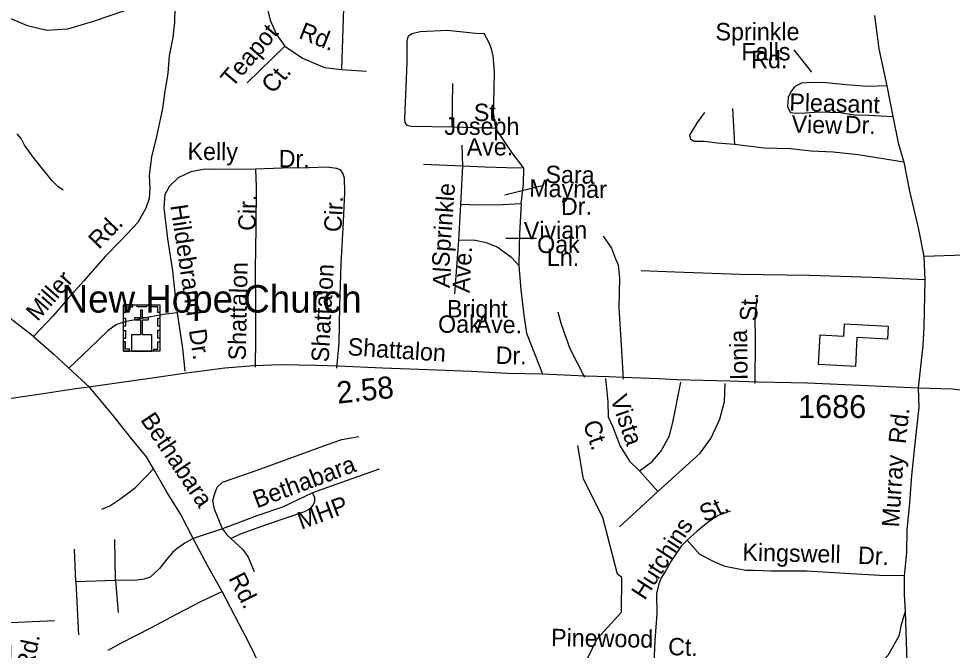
# Model space of a CAD drawing. Extents: x 1547597 to 1699558, y 810033 to 920809.
# Drawn here: x 1610700 to 1615800, y 882486 to 885936 of the extents above; entities that cross this region are included whole.
import ezdxf

# ---------------------------------------------------------------- set-up
doc = ezdxf.new("R2010")
doc.units = 0
for name, color, linetype in [('Exist Cultural Church with Cemetery CELL', 7, 'Continuous'), ('Exist Cultural Church with Cemetery Label', 7, 'Continuous'), ('Exist Cultural Warehouse Building Footprint', 7, 'Continuous'), ('Exist Hydrographic Creek Single Shore', 7, 'Continuous'), ('Exist Hydrographic Misc Water Feature', 7, 'Continuous'), ('Exist Road Non-System Type 51', 7, 'Continuous'), ('Exist Road Non-System Type 51 Label', 7, 'Continuous'), ('Exist Road Secondary Mileage Hundredths English Label', 7, 'Continuous'), ('Exist Road Secondary Structure Culvert Number Label', 7, 'Continuous'), ('Exist Road Secondary Type 51 Attributed', 7, 'Continuous'), ('Exist Road Secondary Type 51 Label', 7, 'Continuous'), ('Exist Road Secondary Type 51 Number Label', 7, 'Continuous')]:
    doc.layers.add(name, color=color, linetype=linetype)

msp = doc.modelspace()

# ---------------------------------------------------------------- linework, layer by layer
at = {"layer": 'Exist Cultural Church with Cemetery CELL'}
for points in [[(1611272.6, 884373.6), (1611471.7, 884373.6), (1611471.7, 884119), (1611272.6, 884119)], [(1611272.6, 884330.3), (1611283.9, 884330.3), (1611283.9, 884362.5), (1611324.5, 884362.5), (1611324.5, 884373.6), (1611272.6, 884373.6)], [(1611346.7, 884373.6), (1611398.5, 884373.6), (1611398.5, 884362.2), (1611346.7, 884362.2)], [(1611471.7, 884330.3), (1611460.4, 884330.3), (1611460.4, 884362.4), (1611419.8, 884362.4), (1611419.8, 884373.6), (1611471.7, 884373.6)], [(1611315.7, 884119), (1611427.8, 884119), (1611427.8, 884209.6), (1611377.1, 884209.6), (1611377.1, 884291.1), (1611410.1, 884291.1), (1611410.1, 884302.1), (1611377.1, 884302.1), (1611377.1, 884344.3), (1611365.5, 884344.3), (1611365.5, 884302.1), (1611332.4, 884302.1), (1611332.4, 884291.1), (1611365.5, 884291.1), (1611365.5, 884209.6), (1611315.7, 884209.6)], [(1611272.6, 884256.1), (1611272.6, 884299.5), (1611284, 884299.5), (1611284, 884256.1)], [(1611460.3, 884257.2), (1611460.3, 884300.5), (1611471.7, 884300.5), (1611471.7, 884257.2)], [(1611272.6, 884188.9), (1611272.6, 884232.2), (1611283.9, 884232.2), (1611283.9, 884188.9)], [(1611460.3, 884191.3), (1611460.3, 884234.6), (1611471.7, 884234.6), (1611471.7, 884191.3)], [(1611305.7, 884119), (1611305.7, 884130.5), (1611283.7, 884130.5), (1611283.7, 884170.9), (1611272.5, 884170.9), (1611272.5, 884119)], [(1611438.5, 884119), (1611438.5, 884130.5), (1611460.5, 884130.5), (1611460.5, 884170.9), (1611471.7, 884170.9), (1611471.7, 884119)]]:
    msp.add_lwpolyline(points, close=True, dxfattribs=at)
at = {"layer": 'Exist Cultural Warehouse Building Footprint'}
msp.add_lwpolyline([(1615211.9, 884270), (1615450.2, 884257.1), (1615446.4, 884185.8), (1615279.2, 884194.9), (1615270.7, 884036.8), (1615069.3, 884047.6), (1615078, 884209.5), (1615208.2, 884202.5)], close=True, dxfattribs=at)
at = {"layer": 'Exist Hydrographic Creek Single Shore'}
msp.add_lwpolyline([(1613734.8, 878287.2), (1614159.7, 878304.8), (1614293.7, 878354.6), (1614353.7, 878429), (1614413.7, 879186), (1614519.7, 879659.9), (1614689.7, 879942.1), (1614724.8, 880056.3), (1614710.7, 880256.8), (1614620.7, 880376.8), (1614133.7, 880724.8), (1613994.8, 880934.4), (1613930.7, 881109.7), (1613918.7, 881451.3), (1613784.7, 882077.9), (1613788.7, 882402.7), (1613857.7, 882545.8), (1613992.7, 882694.1), (1613995.7, 882884.3), (1613970.8, 882901.3), (1613891.7, 883211.5), (1613785.7, 883420.5), (1613754.8, 883604.9)], dxfattribs=at)
at = {"layer": 'Exist Hydrographic Misc Water Feature'}
msp.add_lwpolyline([(1610943.6, 884999.2), (1610914, 885019.7), (1610882.5, 885050.2), (1610778.6, 885179.9), (1610731.7, 885244.7), (1610714.3, 885281), (1610692.7, 885307.3)], dxfattribs=at)
at = {"layer": 'Exist Road Non-System Type 51'}
for p, q in [((1612504.3, 886955.7), (1612463.7, 885658)), ((1611948.9, 885584.8), (1612154.6, 885785.9)), ((1613067.6, 885342.7), (1613071.5, 885582.5)), ((1615442.8, 885568.5), (1615475.9, 885401.1)), ((1614599.7, 885445.8), (1614609.8, 885248.7)), ((1613307.2, 885336.8), (1613067.6, 885342.7)), ((1613120.4, 885244.7), (1613125.1, 885130.8)), ((1613125.1, 885130.8), (1612911.4, 885139.1)), ((1613125.1, 885130.8), (1613112.8, 884920.9)), ((1613112.8, 884920.9), (1613102.7, 884725.2)), ((1613102.7, 884725.2), (1613081.5, 884433.4)), ((1615645, 884636.3), (1615650.5, 884509.8)), ((1610974.7, 884026.5), (1611088.4, 883921.1)), ((1614091.5, 883466.7), (1614191.2, 883353)), ((1613982.6, 883161), (1614191.2, 883353)), ((1611229.1, 882867), (1611225.2, 883091)), ((1611013, 882859.1), (1611005.2, 883038)), ((1611229.1, 882867), (1611013, 882859.1)), ((1611013, 882859.1), (1611026.8, 882570.1)), ((1611229.1, 882867), (1611242.9, 882692))]:
    msp.add_line(p, q, dxfattribs=at)
for points in [[(1612066.5, 886967.5), (1612026.9, 886224.2), (1612045.6, 886048.3), (1612073.5, 885927.4), (1612108.1, 885849.9), (1612154.6, 885785.9)], [(1611553.9, 885996.7), (1611502.3, 886003), (1611438.1, 886009.3), (1611303.6, 885987.3), (1611203.5, 885952.9), (1611106.5, 885920), (1610967.2, 885879.3), (1610854.6, 885871.5), (1610748.2, 885896.5), (1610512, 885996.7)], [(1611553.9, 885996.7), (1611551.9, 885914.3), (1611543, 885833.9), (1611522.6, 885733.7), (1611514.8, 885637.6), (1611497.6, 885528), (1611486.6, 885445), (1611453.8, 885293.1), (1611425.6, 885181.5), (1611413.8, 885079.6), (1611417.1, 885009.1), (1611413, 884954.5), (1611394.3, 884901.3), (1611350.8, 884823), (1611292.4, 884761), (1611257.8, 884724.2), (1611173, 884637.1), (1611053.6, 884502.7), (1610966.5, 884403.6), (1610889.4, 884312.5), (1610780.5, 884199.3)], [(1615374.9, 885954.2), (1615398.8, 885772), (1615442.8, 885568.5)], [(1613067.6, 885342.7), (1612843.7, 885346.6), (1612822.1, 885352.5), (1612812.2, 885368.3), (1612810.3, 885389.9), (1612822.1, 885694.6), (1612822.1, 885817.4), (1612829.9, 885843), (1612847.6, 885854.8), (1612892.8, 885866.6), (1613040.1, 885872.5), (1613197.2, 885856.7), (1613242.4, 885854.8)], [(1613299.4, 885647.4), (1613291.5, 885732.9), (1613283.6, 885772.2), (1613269.9, 885803.7), (1613242.4, 885854.8)], [(1612154.6, 885785.9), (1612251, 885720.8), (1612370.7, 885669.7), (1612463.7, 885658)], [(1614934.9, 885765.2), (1615030.8, 885643.6)], [(1612463.7, 885658), (1612599.9, 885649.3)], [(1613307.2, 885336.8), (1613293.5, 885423.3), (1613297.4, 885549.1), (1613299.4, 885647.4)], [(1615442.8, 885568.5), (1615336.8, 885565.2), (1615220.9, 885575.2), (1615111.6, 885585.1), (1615030.4, 885586.8), (1614977.4, 885583.4), (1614939.3, 885565.2), (1614917.8, 885537), (1614902.9, 885505.6), (1614899.9, 885454.2), (1614915.7, 885424.1), (1614942.3, 885420.2), (1614998.2, 885421.7), (1615072.4, 885426.7), (1615188.2, 885423.3), (1615267.2, 885411.1), (1615341.7, 885409.4), (1615475.9, 885401.1)], [(1614609.8, 885248.7), (1614515.4, 885255.3), (1614445.8, 885265.2), (1614390.8, 885264.3), (1614371.3, 885275.2), (1614366.9, 885300), (1614408.7, 885369.5), (1614447.6, 885423.5)], [(1615475.9, 885401.1), (1615504, 885257), (1615535.5, 885152.6)], [(1613458.9, 885119), (1613395.6, 885203.2), (1613350.4, 885270), (1613307.2, 885336.8)], [(1615535.5, 885152.6), (1615286.6, 885192.1), (1615148.8, 885207.5), (1615028.9, 885213), (1614917, 885224.2), (1614772.1, 885228.8), (1614609.8, 885248.7)], [(1612439, 884027.3), (1612450.9, 884164.7), (1612455.2, 884366.5), (1612461.7, 884596.5), (1612474.2, 884826.2), (1612482, 884988.1), (1612480.8, 885064), (1612471.2, 885092.2), (1612457.3, 885110.3), (1612437.5, 885118.5), (1612381.6, 885125.3), (1612285.6, 885120.4), (1612141.7, 885119.9), (1611993.7, 885113.7)], [(1613444.7, 884925.2), (1613457.9, 885033), (1613458.9, 885119), (1613364.9, 885121.9), (1613245.8, 885125.3), (1613125.1, 885130.8)], [(1615535.5, 885152.6), (1615566.4, 884993), (1615613.9, 884794), (1615645, 884636.3)], [(1611993.7, 885113.7), (1611885.8, 885112.9), (1611771.8, 885114.2), (1611707.9, 885112.9), (1611639.8, 885099.7), (1611571.5, 885066.5), (1611524.8, 885021.4), (1611498.4, 884975.3), (1611493.8, 884903.4), (1611513.7, 884733.2), (1611539.8, 884559), (1611554.2, 884418.8), (1611565.3, 884328.8)], [(1611993.7, 885113.7), (1611996.6, 885017.6), (1611996.2, 884791.7), (1611991.7, 884569.8), (1611993.3, 884353.9), (1611993.5, 884188), (1611992, 884031.8)], [(1613560.1, 885023), (1613355.5, 884971.8)], [(1613444.7, 884925.2), (1613342.6, 884918.4), (1613219.7, 884916.5), (1613112.8, 884920.9)], [(1613444.7, 884925.2), (1613436.8, 884763.2), (1613434, 884685.4), (1613433.1, 884587.4)], [(1613433.1, 884587.4), (1613393.5, 884629.8), (1613314.2, 884688.7), (1613256.5, 884711.3), (1613184.7, 884726.1), (1613102.7, 884725.2)], [(1613528.2, 884735), (1613361.9, 884735)], [(1613892.4, 884748.2), (1613937.7, 884681.6), (1613961.1, 884623.3), (1613974.6, 884591.2), (1613981.8, 884519.2), (1613978.1, 884357.2), (1613990.4, 884182.7), (1614001.5, 883966.5)], [(1616605.6, 884634.8), (1616419.9, 884625.3), (1616177.7, 884631.7), (1615868, 884645.1), (1615645, 884636.3)], [(1613433.1, 884587.4), (1613443.6, 884455.3), (1613460, 884317.1), (1613474.8, 884218.9), (1613562.3, 883996)], [(1615650.5, 884509.8), (1615361, 884521.4), (1615019.5, 884533.4), (1614639.7, 884537.7), (1614284, 884551.7), (1614100.2, 884557.8)], [(1615650.5, 884509.8), (1615645, 884253.1), (1615640.2, 884150.9), (1615614.2, 883920.3)], [(1610780.5, 884199.3), (1610668.3, 884287.8), (1610521.5, 884428.2)], [(1614732.2, 884408.5), (1614721.1, 884304.7), (1614723.8, 884182.8), (1614721.1, 883942.9)], [(1611565.3, 884328.8), (1611489.1, 884319.7), (1611375, 884299), (1611288.8, 884281.9), (1611234.6, 884264.6), (1611186.3, 884231.2), (1611087.3, 884134.4), (1610974.7, 884026.5)], [(1611565.3, 884328.8), (1611595, 884134.4), (1611607.7, 884010.3)], [(1613646.1, 884334.9), (1613663.3, 884266.9), (1613711, 884134.3), (1613791.1, 883977.7)], [(1610780.5, 884199.3), (1610892.7, 884104.3), (1610974.7, 884026.5)], [(1613905.8, 883970.2), (1613919.3, 883843.2), (1613921.1, 883761.2), (1613943.5, 883710.8), (1613986.3, 883600.9), (1614036.6, 883518.8), (1614091.5, 883466.7)], [(1611435.8, 883476.8), (1611399.2, 883543.1), (1611312.9, 883646.8), (1611215.7, 883767.7), (1611088.4, 883921.1)], [(1614091.5, 883466.7), (1614161.3, 883517.7), (1614207.9, 883572.5), (1614255.3, 883657.5), (1614276.3, 883739.2), (1614317, 883949.6)], [(1614191.2, 883353), (1614422.2, 883561.7), (1614481.8, 883641.9), (1614530.7, 883747.8), (1614556.1, 883845.6), (1614558.8, 883942.8)], [(1615614.2, 883920.3), (1615617, 883812.6), (1615597.1, 883630.9), (1615577, 883441.2), (1615567.4, 883291.5), (1615551.6, 883143.5), (1615550.2, 883019.7), (1615538.2, 882893)], [(1611813.2, 883149.8), (1611769.3, 883256.2), (1611761.4, 883303.3), (1611771.2, 883342.7), (1611785, 883376.1), (1611814.4, 883403.6), (1612003, 883470.4), (1612407.6, 883616.9), (1612464.6, 883636.5), (1612558.9, 883654.2)], [(1611154.5, 883257.3), (1611198.7, 883275), (1611252.9, 883310.5), (1611337.5, 883375.8), (1611435.8, 883476.8)], [(1611653.5, 883095.7), (1611586.6, 883227.5), (1611507, 883353.7), (1611435.8, 883476.8)], [(1612668.9, 883474.3), (1612407.6, 883382), (1612305.5, 883346.6)], [(1612305.5, 883346.6), (1612140.5, 883268), (1612001, 883220.8), (1611813.2, 883149.8)], [(1611859.6, 883096.9), (1611912.6, 883122.5), (1612060, 883175.6), (1612258.3, 883242.4), (1612293.7, 883260.1), (1612309.4, 883277.8), (1612317.3, 883299.4), (1612317.3, 883319.1), (1612305.5, 883346.6)], [(1614587.3, 883246.6), (1614521.1, 883221.3), (1614466.8, 883186), (1614406.4, 883136.8), (1614351.7, 883087.3)], [(1611813.2, 883149.8), (1611653.5, 883095.7)], [(1611813.2, 883149.8), (1611838, 883116.6), (1611859.6, 883096.9)], [(1611653.5, 883095.7), (1611608.2, 883071.4), (1611565, 883041.9), (1611539.5, 883020.3), (1611510, 882982.9), (1611468.7, 882931.8), (1611439.3, 882904.3), (1611417.7, 882884.7), (1611386.2, 882874.8), (1611345, 882868.9), (1611229.1, 882867)], [(1611811.1, 882806.3), (1611733.4, 882944.6), (1611653.5, 883095.7)], [(1611859.6, 883096.9), (1611924.4, 883036), (1611953.9, 882994.7), (1611987.3, 882916.1)], [(1614351.7, 883087.3), (1614319.4, 883053.7), (1614266.6, 882976.3), (1614234, 882918.7), (1614209.5, 882881), (1614197.2, 882849.3), (1614184.7, 882795.3), (1614185.5, 882685.4), (1614175.3, 882539), (1614167, 882337.2), (1614164.5, 882110.9), (1614166.4, 881926.9), (1614153.2, 881815.8)], [(1615538.2, 882893), (1615401.8, 882893.8), (1615215.5, 882904.4), (1615005.5, 882917.9), (1614811.7, 882918.4), (1614717.7, 882921.4), (1614672.5, 882922.2), (1614557.2, 882942.9), (1614499.7, 882969.5), (1614420.5, 883009.2), (1614351.7, 883087.3)], [(1615538.2, 882893), (1615537.2, 882791.1), (1615542.1, 882697), (1615521.8, 882625), (1615508.7, 882563.6), (1615447.6, 882458.2), (1615372.6, 882375)], [(1611188.1, 882487.3), (1611258.5, 882524.7), (1611425.2, 882609.4), (1611561.5, 882682.3), (1611698.1, 882754.9), (1611811.1, 882806.3)], [(1612082.7, 882287.4), (1612020.6, 882397.5), (1611956.3, 882532.3), (1611903.6, 882632), (1611811.1, 882806.3)], [(1615542.1, 882697), (1615553, 882365.8)], [(1610655.7, 882638.4), (1610895.3, 882649.2)]]:
    msp.add_lwpolyline(points, dxfattribs=at)
at = {"layer": 'Exist Road Secondary Type 51 Attributed'}
msp.add_lwpolyline([(1610585.3, 883852.5), (1610834.1, 883889.3), (1610999.9, 883914.8), (1611133.6, 883932.5), (1611325.3, 883959.6), (1611442.1, 883976.5), (1611616.4, 884000.6), (1611825.4, 884028.2), (1611984.9, 884040.9), (1612130.8, 884046.6), (1612323.9, 884043.8), (1612445.1, 884040.2), (1612687.9, 884028.9), (1612934.8, 884020.4), (1613171.8, 884009.8), (1613370.5, 884000.3), (1613562.3, 883996), (1613796.1, 883985.7), (1613924, 883981.4), (1614002, 883977.9), (1614196.8, 883970.1), (1614297.8, 883965.8), (1614583.8, 883958), (1614737.5, 883953.1), (1615010, 883946.7), (1615296.3, 883934.7), (1615614.2, 883920.3), (1615798.7, 883913.4), (1615910.7, 883902.1)], dxfattribs=at)

# ---------------------------------------------------------------- texts
at = {"layer": 'Exist Cultural Church with Cemetery Label'}
msp.add_text('New Hope Church', height=150, dxfattribs=at).set_placement((1610934.8, 884330.5))
at = {"layer": 'Exist Road Non-System Type 51 Label'}
for s, rotation, p in [('Teapot', 49.4406, (1611867, 885555.4)), ('Rd.', 338.3098, (1612224.2, 885831.4)), ('Sprinkle', 0.0562, (1614506.8, 885817.6)), ('Falls', 0.0562, (1614647.9, 885708.1)), ('Rd.', 0.0562, (1614701.9, 885665.5)), ('Ct.', 49.4406, (1612089.4, 885521.2)), ('Pleasant', 358.3414, (1614908.9, 885433.3)), ('St.', 0.2773, (1613186.8, 885376.5)), ('Joseph', 359.8492, (1613025.8, 885301.4)), ('View', 358.3414, (1614921, 885314.1)), ('Dr.', 358.1489, (1615211.5, 885311.5)), ('Ave.', 0.3445, (1613147.7, 885187.8)), ('Kelly', 359.339, (1611622.1, 885165.2)), ('Dr.', 359.339, (1612120.2, 885124.6)), ('Sara', 359.0721, (1613577.5, 885038.5)), ('Sprinkle', 85.8565, (1613051.4, 884577.4)), ('Maynar', 358.924, (1613488.8, 884964)), ('Cir.', 88.8367, (1611994.1, 884776.2)), ('Cir.', 86.8922, (1612462.3, 884768.2)), ('Dr.', 0.5906, (1613662.8, 884863)), ('Hildebrand', 278.5129, (1611528.3, 884914.9)), ('Rd.', 45.7707, (1611139, 884672.2)), ('Vivian', 0.6528, (1613460.3, 884730.9)), ('Oak', 359.8036, (1613532, 884656.3)), ('Ave.', 86.6549, (1613162.9, 884436.7)), ('Ln.', 359.9803, (1613585.6, 884585.1)), ('Shattalon', 88.8367, (1611940.3, 884068.7)), ('Shattalon', 86.8922, (1612393.1, 884057.7)), ('Al', 85.8565, (1613054.8, 884462.9)), ('Miller', 48.6978, (1610803, 884278.5)), ('St.', 87.8089, (1614733.7, 884282.1)), ('Bright', 359.9391, (1613040, 884304)), ('Oak', 0.2472, (1612991.5, 884220)), ('Ave.', 359.0869, (1613195.3, 884220.8)), ('Dr.', 278.6819, (1611629.5, 884234.6)), ('Ionia', 90.567, (1614682, 883961.8)), ('Vista', 289.1155, (1613930.7, 883862)), ('Bethabara', 303.76, (1611362.3, 883744.7)), ('Rd.', 83.7504, (1615545.3, 883610.4)), ('Ct.', 289.1155, (1613781.3, 883724.1)), ('Murray', 86.3132, (1615509.3, 883155.6)), ('Bethabara', 20.4002, (1612001.1, 883260.4)), ('MHP', 20.4002, (1612244.3, 883144.5)), ('St.', 25.5226, (1614447.6, 883183.3)), ('Hutchins', 57.1963, (1614119.9, 882754.8)), ('Kingswell', 358.7181, (1614653, 882975)), ('Dr.', 357.2056, (1615283.2, 882958.5)), ('Rd.', 296.9414, (1611845.1, 882880.1)), ('Pinewood', 359.0632, (1613608, 882508.6)), ('Rd.', 78.364, (1610777.7, 882372.6)), ('Ct.', 358.0589, (1614246.5, 882459.7))]:
    msp.add_text(s, height=95, rotation=rotation, dxfattribs=at).set_placement(p)
at = {"layer": 'Exist Road Secondary Mileage Hundredths English Label'}
msp.add_text('2.58', height=120, rotation=6.083, dxfattribs=at).set_placement((1612443.3, 883832.7))
at = {"layer": 'Exist Road Secondary Structure Culvert Number Label'}
msp.add_text('C551', height=410.1, dxfattribs=at).set_placement((1609467.1, 882102.7))
at = {"layer": 'Exist Road Secondary Type 51 Label'}
for s, rotation, p in [('Shattalon', 356.1319, (1612495.1, 884098.1)), ('Dr.', 358.7165, (1613304.9, 884051))]:
    msp.add_text(s, height=95, rotation=rotation, dxfattribs=at).set_placement(p)
at = {"layer": 'Exist Road Secondary Type 51 Number Label'}
msp.add_text('1686', height=125, dxfattribs=at).set_placement((1614958.2, 883754.7))

doc.saveas('drawing.dxf')
